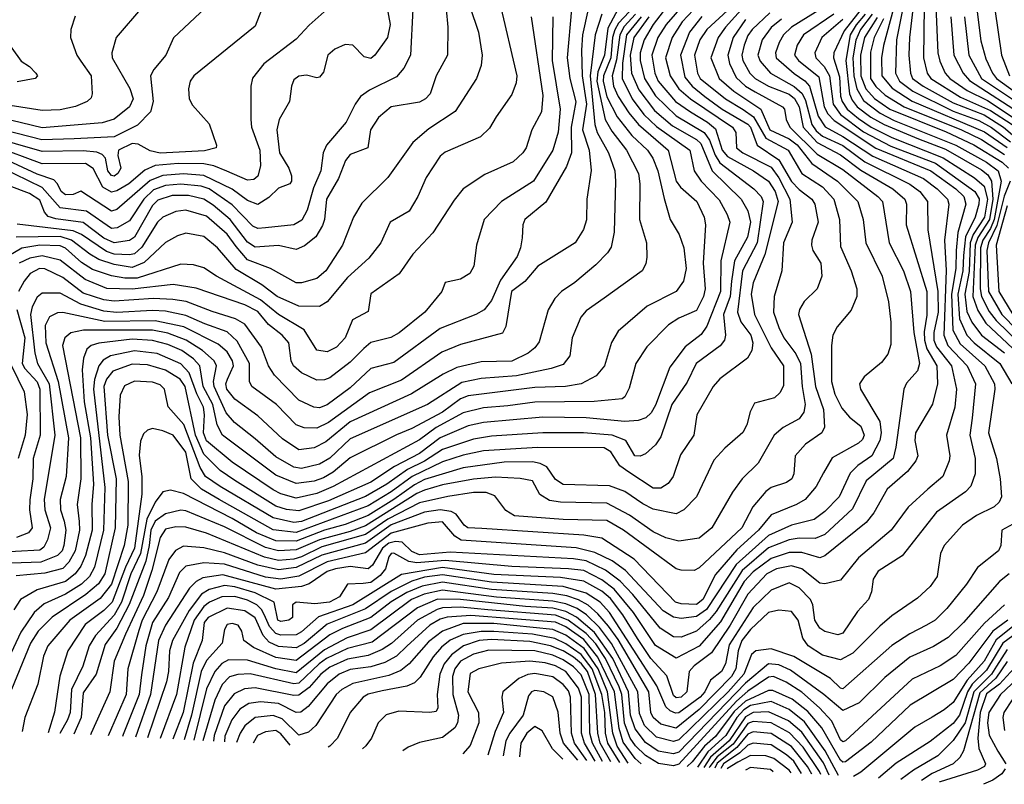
# Model space of a CAD drawing. Extents: x 501367 to 657802, y 482273 to 547541.
# Tile 361 of 656: x 609857 to 613694, y 482425 to 485404. Entities that reach past the tile are written whole.
import ezdxf

# ---------------------------------------------------------------- set-up
doc = ezdxf.new("R2010")
doc.units = 0

msp = doc.modelspace()

# ---------------------------------------------------------------- linework, layer by layer
at = {"layer": '0CON20XD'}
for points in [[(613700.7, 486265), (613682.2, 486185), (613648.2, 486108.2), (613555.6, 485985), (613522.2, 485905), (613519.2, 485815), (613552.7, 485655), (613591.7, 485535), (613656.9, 485445), (613683.2, 485265), (613713.5, 485185)], [(612728.6, 485545), (612534.6, 485365.4), (612507.4, 485325), (612486.5, 485265), (612497.9, 485195), (612508.5, 485175), (612607.6, 485095), (612675.7, 485054.3), (612716.9, 485025), (612765, 484942.6), (612852, 484895), (612904.8, 484805), (612985, 484752.4), (613029.6, 484705), (613051, 484625), (613055, 484520), (613097.2, 484425), (613118.8, 484355), (613118.7, 484325), (613097.1, 484272.9), (613042.2, 484207.8), (613025.8, 484175), (613020, 484135), (613020, 483995), (613033, 483945), (613060.2, 483890.2), (613090, 483855), (613135, 483820), (613147.6, 483785), (613140.9, 483769.1), (613125, 483754.8), (613022.4, 483697.6), (612989.1, 483639.1), (612960.3, 483585), (612917.2, 483535), (612884.5, 483515), (612785, 483474.8), (612736.4, 483415), (612651.6, 483338.4), (612567.8, 483242.2), (612518.7, 483145), (612495, 483126.4), (612435, 483128), (612412.8, 483135), (612252, 483302), (612125, 483384), (612055, 483396.2), (611657.9, 483422.1), (611603.1, 483425), (611589.1, 483435), (611558.2, 483478.2), (611538.4, 483488.4), (611495, 483494.7), (611435, 483484.9), (611305, 483435.5), (611205, 483365.1), (611035, 483318.5), (610935, 483269.9), (610865, 483261), (610785, 483279.5), (610655, 483327.2), (610575, 483346.1), (610495, 483352.7), (610464, 483336), (610438.7, 483301.3), (610391, 483175), (610334.4, 483065), (610321.6, 483025), (610278.9, 482875), (610271.8, 482775), (610201.6, 482614.1)], [(610807.9, 485465), (610775, 485379.2), (610535.8, 485185), (610521.9, 485165), (610514.4, 485135), (610517.1, 485095), (610530.7, 485070.7), (610595, 484997.5), (610624.3, 484915), (610622.5, 484905), (610576.9, 484893.1), (610405, 484884.4), (610365, 484893), (610319.2, 484919.2), (610295, 484920.9), (610242.3, 484895), (610238.9, 484875), (610251.2, 484825), (610239.5, 484805), (610225, 484794.3), (610215, 484796.7), (610201, 484815), (610192.1, 484865), (610178.6, 484878.6), (610157.2, 484887.2), (610105, 484892.8), (609945, 484890.9), (609735, 484950.7)], [(610335, 485454.4), (610233.1, 485335), (610215.5, 485275), (610217.3, 485255), (610286.1, 485136.1), (610298.9, 485095), (610285.3, 485065), (610225, 485016.3), (610178, 485002), (609945, 484982.2), (609745, 485030.5)], [(611287.8, 485455), (611301.2, 485385), (611290.6, 485335), (611240.5, 485265), (611225, 485252.1), (611198.8, 485258.8), (611155, 485304.3), (611125, 485306.9), (611085, 485288.5), (611057.8, 485265), (611040.8, 485199.2), (611025, 485180), (611015, 485176.7), (610975, 485187.8), (610945, 485184.4), (610925, 485170), (610915.7, 485145), (610908.1, 485085), (610868.8, 485015), (610859.1, 484975), (610869.2, 484885), (610905.6, 484825), (610915.7, 484795), (610916.2, 484775), (610910, 484765), (610865, 484747.8), (610828.5, 484711.5), (610785, 484684.2), (610745, 484699), (610685, 484743.7), (610575, 484796.5), (610495, 484803.5), (610415, 484797.4), (610365, 484778), (610235, 484664.3), (610215, 484658), (610095, 484735.7), (610065, 484722.7), (610035, 484721.6), (610018.3, 484735), (610004.3, 484765), (609990.1, 484780.1), (609925, 484802.2), (609793.6, 484863.5)], [(612199.8, 485465), (612149.4, 485370.6), (612135.5, 485265), (612109.4, 485200.6), (612105.7, 485165), (612138.9, 485015), (612165, 484970.2), (612222.1, 484895), (612268, 484805), (612273.4, 484765), (612272.4, 484625), (612298.9, 484535), (612301.3, 484478.7), (612297.4, 484452.6), (612282.5, 484425), (612135, 484319.2), (612065, 484269.6), (612043.1, 484245), (612010.4, 484165), (612001.2, 484095), (611975, 484061.3), (611927.5, 484045), (611793.2, 484016.8), (611655, 484006.7), (611579.5, 483990.5), (611446.1, 483905), (611145, 483770.9), (611065, 483696.2), (611025, 483672.3), (610955, 483656.1), (610925, 483661), (610855, 483700.8), (610775, 483771.5), (610694.4, 483834.4), (610661.9, 483871.9), (610614.4, 483975), (610612.6, 483995), (610623.8, 484055), (610614.4, 484075), (610568.8, 484115), (610506, 484156), (610435, 484183), (610375, 484194.4), (610105.4, 484194.6), (610055.8, 484184.2), (610032.9, 484165), (610024.4, 484135), (610094.7, 483775), (610095.4, 483615), (610080.7, 483515), (610089, 483449), (610090.3, 483415), (610073, 483335), (610048.8, 483291.2), (610025, 483265.5), (609955, 483247.4), (609842.8, 483237.2)], [(611728.5, 485468.5), (611794.7, 485185), (611792.2, 485157.8), (611775, 485112), (611714, 485026), (611688.3, 484981.7), (611652.2, 484947.8), (611515, 484887.3), (611495, 484872.2), (611440.9, 484789.1), (611409.1, 484715), (611375, 484657.5), (611300.6, 484615), (611263.8, 484535), (611217.1, 484475), (611135, 484400), (611055, 484304.6), (611025, 484286.5), (610945, 484288.4), (610860.3, 484325), (610800.8, 484370.8), (610701, 484431), (610627.6, 484515), (610575, 484559.2), (610505, 484572.5), (610472.2, 484562.2), (610425, 484535.9), (610341.5, 484458.5), (610295, 484438.2), (610225, 484450.2), (610165, 484470.1), (610129.8, 484489.8), (610059.3, 484545), (610015, 484559.6), (609843.7, 484556.3)], [(611610.8, 485455), (611644.7, 485355), (611659.7, 485265), (611654.7, 485225), (611636.8, 485175), (611553.4, 485046.6), (611451.6, 484978.4), (611388.8, 484925), (611291.2, 484788.8), (611190.8, 484689.1), (611157.8, 484635), (611114.8, 484525.2), (611050.3, 484425), (611014.4, 484395.6), (610955, 484378.8), (610935, 484378.8), (610834.2, 484434.2), (610745, 484467.8), (610700.4, 484520.4), (610665, 484568.8), (610585, 484638.2), (610505, 484661.2), (610465, 484657.1), (610415, 484634.8), (610394.4, 484615), (610332.9, 484517.1), (610305, 484491.8), (610285, 484487.4), (610225, 484490.9), (610195, 484500.4), (610097.5, 484567.5), (610065, 484581.8), (609846.8, 484606.8)], [(612376.9, 485453.1), (612325, 485384.8), (612290.1, 485325), (612274.9, 485275), (612274.6, 485244.6), (612291.6, 485175), (612335, 485107.2), (612415, 485029.6), (612523.8, 484963.8), (612544.5, 484934.5), (612566.5, 484876.5), (612585.6, 484845.6), (612718.1, 484745), (612746, 484715), (612753.7, 484695), (612730.6, 484535), (612673, 484425), (612654.6, 484265), (612667.1, 484227.1), (612705.8, 484175), (612713.5, 484145), (612710, 484115), (612692.9, 484085), (612585.4, 484005), (612558.9, 483975), (612495.5, 483865), (612483.8, 483785), (612431.7, 483708.3), (612403.6, 483625), (612383.4, 483596.6), (612355, 483578.6), (612325, 483578.7), (612230.7, 483640.7), (612195.9, 483665.9), (612160.8, 483720.8), (612135, 483736.2), (611875, 483737.3), (611664.5, 483724.5), (611585, 483708.1), (611505, 483681), (611386.1, 483625), (611305, 483564.7), (611215, 483510.2), (610935, 483406), (610845, 483416.4), (610635, 483534.6), (610565, 483575.2), (610524.7, 483614.7), (610505, 483718.7), (610455, 483784.8), (610415, 483802.9), (610375, 483811.6), (610354.7, 483805.3), (610339.1, 483790.9), (610328.1, 483761.9), (610322.9, 483707.1), (610333.4, 483623.4), (610333.2, 483555), (610305, 483344.7), (610269.1, 483270.9), (610217.9, 483135), (610185, 483102), (610112.4, 483047.6), (610045.2, 482945), (610013.3, 482846.7), (609993.3, 482706.7), (609968.5, 482625.9)], [(612445.7, 485465), (612376, 485385), (612344.1, 485335), (612320.1, 485265), (612332.2, 485195), (612345.4, 485165), (612412.4, 485085), (612470.9, 485045), (612537.6, 485005), (612568.8, 484978.8), (612595, 484895.2), (612615, 484871), (612717.1, 484815), (612775, 484774.4), (612800.4, 484735), (612812.8, 484695), (612760.9, 484489.1), (612715, 484378.6), (612707.4, 484335), (612720.6, 484255), (612785.1, 484125.1), (612833.8, 484055), (612833, 483977), (612819.7, 483950.3), (612798.7, 483931.3), (612720.4, 483909.6), (612703.9, 483876.1), (612690.9, 483825), (612674.7, 483795.3), (612605, 483734.5), (612562.5, 483687.5), (612494.2, 483545.8), (612445, 483494.5), (612415, 483478.5), (612325, 483497.4), (612285, 483517.3), (612215, 483566.2), (612155, 483588.5), (611975, 483593.4), (611945, 483612.8), (611911.4, 483661.4), (611885.5, 483675.5), (611855, 483681.1), (611745, 483680), (611585, 483658.1), (611435, 483612.7), (611395, 483592.5), (611315.6, 483534.4), (611215, 483472.9), (611125, 483436.9), (611045, 483415.1), (610935, 483372.3), (610855, 483374.3), (610780.2, 483405), (610685, 483460.8), (610495, 483558.1), (610445, 483570.6), (610415, 483564.6), (610385, 483524.1), (610352.4, 483457.6), (610328.4, 483325), (610290, 483245), (610253.9, 483135), (610225, 483084.5), (610152.4, 483005), (610127.7, 482965), (610103, 482885), (610059.6, 482795), (610054.2, 482705), (610044, 482676), (610013.1, 482623.7)], [(612679.5, 485455), (612607.3, 485375), (612578.4, 485335), (612550.5, 485255), (612583, 485175), (612640, 485125), (612744.8, 485055), (612779.5, 484975), (612855, 484939.2), (612886.8, 484916.8), (612943.6, 484843.6), (613044.3, 484774.3), (613122.5, 484695), (613143.4, 484625), (613153.8, 484535), (613218.3, 484405), (613241.9, 484305), (613252.2, 484225), (613251.2, 484138.8), (613239.7, 484100.3), (613215, 484068.1), (613147.1, 484012.9), (613129.6, 483985), (613133.8, 483965), (613208.3, 483838.3), (613214.2, 483795), (613209.2, 483765), (613177.1, 483705), (613123.2, 483666.8), (613093.2, 483636.8), (613050.5, 483545), (612995, 483487.4), (612953.2, 483456.8), (612865, 483434.5), (612775, 483394.9), (612648.4, 483281.6), (612533.3, 483106.7), (612495, 483079.4), (612435, 483071.3), (612405, 483076.5), (612365, 483101.2), (612218.1, 483258.1), (612166.3, 483296.4), (612098.5, 483328.5), (612025, 483346.6), (611576.8, 483376.8), (611552.3, 483392.3), (611505, 483447.2), (611447.2, 483442.8), (611305, 483403.7), (611205, 483326.9), (611055, 483292.4), (610945, 483236.1), (610875, 483223.9), (610815, 483232.8), (610655, 483283), (610575, 483287.5), (610505, 483275.6), (610479.9, 483250.1), (610436.8, 483153.2), (610374.7, 483055), (610349.1, 482965), (610331.2, 482851.2), (610323.2, 482775), (610260.2, 482619.8), (610257.9, 482611.2)], [(612994.2, 485455.8), (612864.4, 485375), (612834, 485345), (612815.9, 485315), (612802.3, 485275), (612804.8, 485255), (612874.6, 485194.6), (612916.2, 485166.2), (612934.4, 485144.4), (612968.2, 485028.2), (612996.2, 484986.2), (613065, 484949.1), (613181.9, 484871.9), (613378.5, 484785), (613431.9, 484745), (613472.4, 484705), (613477.4, 484685), (613460.5, 484545), (613467.3, 484427.3), (613458, 484175), (613474.1, 484135), (613548.6, 484055), (613581, 483985), (613567.9, 483852.1), (613559.3, 483785), (613579.8, 483695), (613580.3, 483635), (613563.6, 483586.4), (613543.1, 483565), (613429.2, 483485), (613295.3, 483314.7), (613202.1, 483255), (613183.2, 483225), (613176.2, 483175), (613164.6, 483145), (613122.1, 483097.9), (613065, 483013.8), (613045, 483008.2), (612995, 483021.2), (612975, 483033.4), (612956, 483065), (612947.8, 483125), (612938.9, 483145), (612895, 483191.2), (612855, 483209.8), (612785, 483181.4), (612715, 483114.4), (612621.1, 482968.9), (612607, 482895), (612592, 482865), (612548.6, 482831.4), (612526.2, 482785), (612508.8, 482765), (612425, 482703.8), (612411.9, 482701.9), (612391.1, 482711.1), (612375, 482726.9), (612339.5, 482809.5), (612155.4, 483095), (612118.9, 483135), (612065, 483170.3), (611975, 483195.4), (611695, 483212.2), (611505, 483241.5), (611435, 483231.6), (611385, 483216.9), (611305, 483176.9), (611205, 483108.7), (611055, 483049.3), (610965, 482973.9), (610935, 482956.8), (610865, 482962.4), (610829.5, 482979.5), (610805.6, 483005.6), (610775, 483074.2), (610735, 483100.5), (610665, 483111.7), (610591.3, 483075), (610575.7, 483055), (610567.7, 482985), (610533.3, 482896.7), (610493.8, 482705), (610453.6, 482601.3)], [(612504.6, 485465.4), (612438.6, 485395), (612398.9, 485335), (612374, 485255), (612391.4, 485185), (612425.1, 485135.1), (612471.1, 485095), (612635.2, 484985), (612647, 484965), (612649.8, 484905), (612674.9, 484884.9), (612785, 484829.2), (612815, 484787.8), (612858.2, 484705), (612867.1, 484615), (612832.8, 484535), (612826.4, 484425), (612796.4, 484325), (612794.8, 484265), (612815.2, 484205)], [(613299.4, 485455), (613273.6, 485325), (613269.3, 485195), (613285.5, 485165), (613337.4, 485125), (613495, 485047.8), (613595, 485010.5), (613643.8, 484983.8), (613717.9, 484927.9)], [(613381.9, 485455), (613378.6, 485255), (613393.4, 485195), (613407.8, 485175), (613522.5, 485102.5), (613639.9, 485049.9), (613724.2, 484995)], [(613427.3, 485455), (613434.2, 485275), (613441.9, 485241.9), (613463.3, 485195), (613482.1, 485175), (613548.6, 485128.6), (613628.6, 485088.6), (613775, 484991.8)], [(610073, 485417), (610056.5, 485365), (610055.5, 485335), (610080, 485265), (610095, 485242.1), (610135.3, 485185), (610140, 485115), (610135, 485100), (610120, 485085), (610074.8, 485065.2), (610015, 485052.6), (609945, 485049.5), (609735, 485082.9)], [(610580.6, 485449.4), (610456.9, 485333.1), (610426.6, 485265), (610379.6, 485210.4), (610367, 485185), (610377.1, 485085), (610366.2, 485045), (610316.4, 484993.6), (610225, 484947.8), (610069.8, 484940.2), (609943.9, 484936.1), (609745, 484986.7)], [(612071.6, 485445), (612050.4, 485345), (612046.7, 485285), (612048.8, 485185), (612066.2, 485075), (612049.6, 484975), (612076.6, 484895), (612084.2, 484815.8), (612066.5, 484705), (612065.3, 484624.7), (612053.5, 484586.5), (612022.2, 484535), (611876.3, 484443.7), (611825.5, 484384.5), (611773.7, 484345), (611751.3, 484208.7), (611737.8, 484182.2), (611575, 484138), (611501.7, 484108.3), (611345, 483999.2), (611220.2, 483950.2), (611060.3, 483835), (611015, 483813.3), (610965, 483814.3), (610935, 483825.2), (610858.2, 483905), (610762, 483975), (610753.1, 483995), (610753.2, 484065), (610705, 484151), (610665, 484187.7), (610579, 484219), (610505, 484251), (610425, 484268.4), (610375, 484271.2), (610235, 484262.9), (610185, 484268.4), (610095, 484295.1), (610015, 484338), (609945, 484338.4), (609925, 484322.4), (609905.2, 484285), (609899.3, 484255), (609916.5, 484105), (609926.9, 484065), (609972.1, 483985), (609993.4, 483785), (609953, 483535), (609954.8, 483495), (609977.6, 483425), (609965, 483378.2), (609950.9, 483349.1), (609935, 483337.7), (609745, 483327.5)], [(611055, 485444.5), (610985, 485382.7), (610935, 485327.9), (610807.8, 485232.2), (610764.2, 485175.8), (610757.7, 485145), (610757.8, 485015), (610760.7, 484985), (610793, 484895), (610794.8, 484835), (610785, 484794.6), (610769, 484781), (610745, 484779), (610663.7, 484813.7), (610614, 484834), (610575, 484842), (610475, 484843.4), (610384.7, 484835.3), (610345, 484818), (610282.9, 484765), (610235, 484736.6), (610215, 484731.7), (610181.7, 484751.7), (610143.8, 484823.8), (610113.2, 484843.2), (609945, 484842.9), (609755, 484911.9)], [(611388.6, 485445), (611380.3, 485265), (611354.4, 485215.6), (611325, 485181.6), (611220.6, 485129.4), (611185.5, 485104.5), (611163.7, 485075), (611129.3, 485005), (611052.8, 484915), (611040, 484885), (611030.4, 484815), (611001.8, 484748.2), (610977.7, 484662.3), (610956.9, 484623.1), (610925, 484604.4), (610815, 484593.4), (610785, 484590.4), (610765, 484600), (610685, 484682.9), (610595, 484744.7), (610564.4, 484755), (610485, 484763.5), (610425, 484758.3), (610378.7, 484741.3), (610340.5, 484705), (610285, 484620.2), (610237.5, 484592.5), (610215, 484590.4), (610118, 484658), (610015, 484670.5), (609945, 484750.2), (609785, 484828.4)], [(612257.1, 485425), (612212.3, 485377.7), (612195, 485345), (612182.3, 485247.7), (612165.5, 485185), (612170.4, 485145), (612189.2, 485105), (612230.4, 485040.4), (612268, 484995), (612384.4, 484895), (612414.7, 484774.7), (612431.9, 484751.9), (612495.2, 484695.2), (612524.7, 484635), (612529, 484605), (612520.5, 484455), (612528.3, 484355), (612521.7, 484325), (612495, 484271.2), (612425, 484241.3), (612385, 484215.4), (612300.3, 484129.7), (612258.4, 484065), (612232.1, 483967.9), (612215.5, 483934.5), (612205, 483927.5), (612096, 483916), (611865, 483914), (611759.5, 483899.5), (611665, 483892), (611585, 483872), (611480.4, 483815), (611415, 483767.4), (611079.2, 483585), (611015, 483558.7), (610935, 483540), (610875, 483556.7), (610845, 483571.8), (610685, 483680.3), (610585, 483763.3), (610572.8, 483795), (610577.8, 483865), (610573.1, 483895), (610546.8, 483946.8), (610518, 484028), (610485, 484063.4), (610393.2, 484103.2), (610305, 484113.9), (610210.4, 484095), (610182.6, 484077.4), (610165, 484055.3), (610148, 484002), (610145.1, 483965), (610188.8, 483581.2), (610183.2, 483415), (610148.6, 483271.4), (610128.8, 483235), (610097.7, 483205), (610035, 483166.3), (609952.2, 483127.8), (609913.5, 483095), (609862.1, 483017.9), (609795, 482877.1)], [(611849.5, 485415), (611895, 485108.8), (611890.9, 485045), (611852.7, 484975), (611830.3, 484905), (611818.2, 484885), (611780.1, 484849.9), (611669.2, 484800.9), (611585, 484744.5), (611549.6, 484700.4), (611466.9, 484573.1), (611389.2, 484490.8), (611335.7, 484414.3), (611225, 484335.6), (611215, 484266.7), (611154.3, 484235), (611125.3, 484165), (611091.3, 484128.7), (611055, 484109.8), (611015, 484116.4), (610965.4, 484195.4), (610865, 484255.2), (610795, 484313.2), (610624.6, 484404.6), (610575, 484437.5), (610535, 484449.2), (610485, 484451.7), (610315, 484397.6), (610266.9, 484396.9), (610215, 484405.6), (610141, 484431), (610098.6, 484458.6), (610035, 484513.3), (610015, 484522.6), (609935, 484525.1), (609865, 484513.2), (609815, 484483.7)], [(611518.5, 485445), (611525.8, 485375), (611523.8, 485265), (611480, 485185), (611457.1, 485115), (611438.6, 485095), (611415, 485083.1), (611305, 485064.6), (611255, 485022.2), (611223.9, 484975), (611214, 484905), (611145, 484878.5), (611126.7, 484855), (611098.9, 484785), (611052.5, 484705), (611044.7, 484625), (611037.4, 484602.6), (611011.6, 484558.4), (610967.4, 484522.6), (610935, 484508.9), (610865, 484524.8), (610775, 484517.6), (610745, 484537.8), (610676.7, 484625), (610611.6, 484681.6), (610575, 484705.1), (610515, 484719.2), (610450.7, 484719.3), (610395, 484700.6), (610375, 484680.2), (610305, 484556.8), (610285, 484543.9), (610225, 484534.9), (610185, 484553.3), (610105, 484613.6), (609997.9, 484627.9), (609967.8, 484637.8), (609954.1, 484654.1), (609935, 484700.8), (609895, 484726.3), (609816.4, 484756.4)], [(612278.8, 485415), (612221.3, 485345), (612206.3, 485235), (612204.6, 485174.6), (612243.6, 485095), (612289.3, 485035), (612337.9, 484987.9), (612468.6, 484895), (612484.7, 484815), (612513.1, 484775), (612582.1, 484702.1), (612613.9, 484645), (612623.8, 484615), (612589.1, 484465), (612587.9, 484345), (612535, 484210), (612512.2, 484177.8), (612450.6, 484129.4), (612389.8, 484050.2), (612335, 483902.5), (612318.2, 483871.8), (612297.5, 483852.5), (612267, 483843), (612215, 483838.1), (612065, 483853.3), (611895.8, 483855.8), (611665, 483834.6), (611605, 483821.4), (611495, 483775.4), (611415, 483713.4), (611317, 483663), (611225, 483602.3), (611060.3, 483529.7), (610945, 483490.7), (610896.4, 483496.4), (610855, 483508.8), (610695, 483608.7), (610637.8, 483647.8), (610575, 483711.7), (610542.7, 483785), (610501.6, 483975), (610482.9, 484002.9), (610425, 484038.6), (610355, 484059.3), (610295, 484062.2), (610220.3, 484035), (610195.9, 484004.1), (610184.7, 483975), (610199.7, 483785), (610233.3, 483615), (610229.5, 483425), (610189.1, 483245), (610164.3, 483205.7), (610115, 483164.4), (609983.3, 483076.7), (609928.5, 483021.5), (609899, 482975), (609824.8, 482795)], [(612126, 485425), (612099.2, 485345), (612079.7, 485185), (612098.3, 484995), (612107.8, 484965), (612151.9, 484885), (612175.6, 484815), (612179.3, 484775), (612173.7, 484576.3), (612162.3, 484517.7), (612148.2, 484495), (612101.5, 484448.5), (612019.8, 484380.2), (611968.5, 484345), (611942.7, 484317.3), (611917, 484273), (611880.9, 484149.1), (611864.8, 484125.2), (611838.2, 484105), (611775, 484074), (611655, 484070.7), (611560.7, 484049.3), (611506.8, 484023.2), (611384.2, 483945.8), (611145, 483837), (611050.4, 483759.6), (611005, 483736.4), (610945, 483728.4), (610881.5, 483771.5), (610785, 483860.2), (610695, 483926.2), (610664.6, 483965), (610660.4, 483985), (610666.6, 484003.4), (610690.2, 484055), (610686.4, 484075), (610665, 484110.2), (610630, 484140), (610497.1, 484207.1), (610385, 484230.6), (610188.6, 484228.6), (610025, 484263.6), (610005, 484262), (609973.9, 484246.1), (609957, 484213), (609958.6, 484145), (610007.5, 483995), (610047.1, 483775), (610037.7, 483625), (610014.5, 483535), (610016.7, 483495), (610031, 483451), (610037.2, 483415), (610029.1, 483355), (610022.3, 483335), (610003.8, 483316.2), (609939.6, 483290.4), (609825, 483286.4)], [(612232, 485435), (612190, 485390), (612176, 485364), (612167.6, 485335), (612159.9, 485255), (612131.9, 485185), (612130.7, 485165), (612145, 485102.7), (612185.4, 485025.4), (612242.5, 484952.5), (612303.1, 484895), (612324.8, 484865), (612343.5, 484815), (612367.8, 484707.8), (612392.2, 484625), (612426.7, 484566.7), (612445.5, 484515.5), (612453.5, 484435), (612444, 484385), (612415, 484345.3), (612302.2, 484287.8), (612189.4, 484190.6), (612163.3, 484146.7), (612135.9, 484055), (612103.6, 484016.4), (612045, 483984.8), (611984.5, 483975.5), (611865, 483971.6), (611605, 483938.2), (611575, 483926.4), (611505, 483874.4), (611385, 483810.8), (611325, 483786.8), (611145, 483697.4), (611078.2, 483641.8), (611040.5, 483619.5), (611005, 483606.7), (610935, 483596.9), (610855, 483630.2), (610647.8, 483785), (610626.1, 483825), (610609.4, 483905), (610571.5, 483975), (610558.4, 484055), (610535, 484082.7), (610489.5, 484115), (610435, 484138.8), (610374.7, 484154.7), (610295, 484158.9), (610165.9, 484144.1), (610135.5, 484135), (610119.3, 484120.7), (610105.2, 484084.8), (610100.4, 484040.4), (610108.9, 483915), (610132.7, 483775), (610144.2, 483595), (610137.9, 483515), (610139.8, 483415), (610113.3, 483316.7), (610096, 483275), (610073.5, 483245), (610035, 483214.9), (609925, 483183.4), (609860.3, 483145), (609834.6, 483105.4)], [(612006.8, 485445), (611990.4, 485255), (612000.2, 485175), (612024.3, 485084.3), (612006.6, 484985), (612007.5, 484885), (611988.1, 484831.9), (611907.5, 484692.5), (611825.3, 484625), (611818.1, 484605), (611815.3, 484554.7), (611808.8, 484515), (611795, 484480.9), (611730.9, 484389.1), (611695, 484310), (611666.6, 484273.4), (611635, 484255.3), (611495, 484200.8), (611315, 484068.9), (611225, 484044.8), (611145, 483970), (611055, 483904), (611025, 483891.5), (611003.9, 483893.9), (610945, 483921.4), (610849.6, 484019.6), (610826.3, 484055), (610798.7, 484128.7), (610735, 484217.5), (610698.6, 484238.6), (610607.6, 484267.6), (610505.7, 484305.7), (610453.9, 484313.9), (610378, 484318), (610225, 484307.1), (610185, 484312.7), (610105, 484338.8), (610025, 484399.5), (609955, 484432.7), (609934.5, 484435), (609898.4, 484415), (609873.9, 484385), (609853.1, 484345)], [(611934.8, 485415), (611932.2, 485245), (611963.2, 485055), (611954.9, 484965.1), (611935, 484895.5), (611858.9, 484775), (611735, 484695.5), (611667.3, 484625), (611636.5, 484525), (611626.2, 484443.8), (611610.8, 484415), (611575, 484392.9), (611515, 484380), (611501.9, 484345), (611436, 484265), (611335.5, 484184.5), (611303.9, 484166.1), (611225, 484145.8), (611197.6, 484122.4), (611145, 484070.2), (611065, 484008.1), (611045, 484000.6), (611015, 484000), (610955, 484028.2), (610923.6, 484055), (610914.7, 484075), (610905.3, 484145), (610879.7, 484175), (610826.8, 484216.8), (610785, 484267.1), (610735, 484292.6), (610545, 484358), (610455, 484372.6), (610295, 484354.1), (610197.3, 484357.3), (610111.7, 484391.7), (610015, 484467.3), (609945, 484483.8), (609896.9, 484475), (609855.2, 484455)], [(612308.5, 485415), (612250.8, 485335), (612236.4, 485265), (612241.6, 485195), (612270.2, 485130.2), (612330.7, 485050.7), (612400.8, 484990.8), (612495, 484936.6), (612511.2, 484921.2), (612555.1, 484815), (612667.8, 484705), (612695, 484659.6), (612705.3, 484615), (612692.8, 484557.2), (612642.1, 484465), (612630.9, 484385), (612625.8, 484325), (612599.7, 484255), (612607.9, 484175), (612603.3, 484155), (612586.6, 484133.4), (612493.4, 484065), (612458, 483992), (612398.7, 483905), (612355, 483778.5), (612335, 483747.8), (612295, 483712.2), (612275, 483703.2), (612254.4, 483705), (612219.4, 483765), (612165.6, 483785.6), (612054.3, 483794.3), (611896, 483794), (611695, 483781.7), (611625, 483770.3), (611505, 483730.1), (611435, 483684), (611368.6, 483651.4), (611288.3, 483595), (611205, 483546.9), (610955, 483449.7), (610925, 483445.1), (610845, 483463.4), (610638.9, 483585), (610581.2, 483625), (610559.8, 483659.8), (610496.4, 483826.4), (610435.3, 483895.3), (610421.5, 483965), (610405, 483981.4), (610375, 483991.2), (610305, 483995.2), (610265, 483978.2), (610249.2, 483940.8), (610243.5, 483856.5), (610247.7, 483785), (610279.8, 483605), (610278, 483435), (610263.8, 483355), (610215, 483205.6), (610171, 483149), (610052.6, 483065), (609966.6, 482965), (609950.4, 482925), (609928.1, 482815), (609876.5, 482685), (609866.7, 482631.1)], [(612515, 485416.1), (612466.5, 485355), (612431.4, 485265), (612449.4, 485179.4), (612477, 485145), (612526.8, 485105), (612595, 485055.8), (612695, 484997.4), (612705, 484984.8), (612730.4, 484915), (612815, 484858.2), (612865, 484773.4), (612895, 484742), (612943.5, 484705), (612955, 484685.7), (612967.8, 484615), (612943.3, 484545), (612942.5, 484525), (612947.9, 484505), (612978.4, 484455), (612983.2, 484405), (612965, 484356), (612914.1, 484305.9), (612895.4, 484275), (612891.6, 484255), (612940.6, 484100.6), (612957.8, 483975), (612988.9, 483885), (612993.3, 483816.7), (612982.2, 483795), (612919.7, 483750.3), (612878.7, 483705), (612873.2, 483635), (612866.2, 483615), (612845, 483601.3), (612785, 483580.9), (612765, 483565.9), (612714.2, 483505.8), (612671.1, 483425), (612505, 483269.2), (612485, 483258.8), (612435, 483258.9), (612415, 483264.7), (612209.4, 483415), (612145, 483452.6), (611975, 483457.4), (611785, 483471.6), (611751.3, 483491.3), (611708.8, 483548.8), (611675, 483561.4), (611625, 483561.4), (611525, 483546.9), (611415, 483521.6), (611292.2, 483457.8), (611205, 483398.5), (611035, 483350.7), (610955, 483311), (610925, 483302.3), (610865, 483297.5), (610810.4, 483310.4), (610585, 483403.1), (610505, 483427.2), (610465, 483428.5), (610425, 483419.6), (610405, 483386.5), (610372.3, 483257.7), (610339.3, 483160.7), (610270, 483010), (610224.9, 482905.1), (610208.1, 482785), (610135.9, 482625), (610133.4, 482617.5)], [(612779.6, 485430.4), (612711, 485365), (612695, 485342.5), (612680.5, 485305), (612671.2, 485265), (612675.4, 485245), (612702.6, 485195), (612723, 485175), (612775, 485145.1), (612855, 485113.2), (612876.3, 485096.3), (612893.9, 485065), (612910.5, 484985), (612965, 484925.3), (613055, 484876.9), (613135, 484818.3), (613260, 484745), (613306.1, 484705), (613313, 484685), (613311.5, 484605), (613392.3, 484345), (613392.3, 484252.3), (613381.5, 484188.5), (613383.3, 484155), (613392.1, 484122.1), (613430.3, 484055), (613433, 483985), (613413.8, 483906.2), (613347.1, 483795), (613344.8, 483764.8), (613357.3, 483705), (613348.7, 483685), (613315.9, 483644.1), (613237.2, 483575), (613185, 483482.9), (613155, 483445.3), (612995, 483314.7), (612975, 483307.7), (612905, 483328.5), (612855, 483327.9), (612785, 483305.6), (612715, 483253.6), (612680.6, 483215), (612587.8, 483057.8), (612505, 482963.5), (612415, 482917.2), (612335, 482965.6), (612248.4, 483095), (612174.1, 483185), (612125, 483222.4), (612055, 483257.8), (611995.3, 483265.3), (611775, 483273.9), (611515, 483297.2), (611405, 483287.5), (611373.2, 483293.2), (611315, 483326), (611305, 483324.7), (611295, 483311.3), (611281.9, 483265), (611261.6, 483238.4), (611225, 483211.1), (611195, 483207.3), (611135, 483205.6), (611103.2, 483155), (611064.4, 483135), (611007.8, 483127.8), (610935, 483134.3), (610920, 483125), (610920, 483075), (610906.2, 483065), (610875, 483059.8), (610863.1, 483065), (610848.6, 483135), (610775, 483171.2), (610695, 483195.1), (610655, 483200), (610595, 483184.6), (610565, 483166.6), (610517.3, 483102.7), (610452, 482985), (610441.4, 482945), (610437.4, 482865), (610429.2, 482825), (610355.3, 482606.3)], [(613028.9, 485425), (612911.6, 485345), (612887.2, 485305), (612876.4, 485265), (612891.5, 485245), (612971.3, 485181.3), (612991.2, 485065), (613006.6, 485036.6), (613030.5, 485010.5), (613192.8, 484902.8), (613407.9, 484815), (613505, 484744.9), (613536.1, 484715), (613543.9, 484685), (613513.1, 484575), (613505.7, 484505)], [(613135.6, 485445), (613069.7, 485360.3), (613029.6, 485275), (613028.6, 485255), (613051.3, 485181.3), (613055.3, 485105.3), (613061.4, 485085), (613081.9, 485055), (613125, 485019.5), (613175.5, 484985), (613255, 484944.7), (613455, 484866.2), (613578.2, 484788.2), (613615.4, 484755.4), (613628.3, 484705), (613616.5, 484635), (613572.5, 484567.5), (613560.6, 484535), (613556.5, 484423.5), (613540.1, 484335), (613547.3, 484267.3), (613566.7, 484225), (613605.2, 484175.2), (613695, 484105.6)], [(613152.2, 485425), (613116.2, 485383.8), (613092.9, 485345), (613075.8, 485245), (613090.6, 485115), (613100.6, 485090.6), (613120.8, 485065), (613174.1, 485024.1), (613225, 484995.6), (613359.9, 484940.1), (613465, 484898.9), (613605, 484818.7), (613629.3, 484799.3), (613644.1, 484775), (613649.1, 484705), (613635.5, 484625), (613590.9, 484555), (613580.8, 484525), (613571.6, 484325), (613590.5, 484270.5), (613621.4, 484221.4), (613789.4, 484065)], [(613179.1, 485425), (613133.7, 485365), (613115.3, 485324.7), (613103.8, 485255), (613107.7, 485185), (613118.7, 485135), (613145, 485088.9), (613210.2, 485040.2), (613265, 485011.4), (613505, 484915.1), (613625, 484848.7), (613670.4, 484815), (613681.6, 484775), (613653.6, 484625), (613639.7, 484590.3)], [(613198, 485412), (613148.9, 485335), (613134, 485265), (613134.5, 485185), (613154.6, 485134.6), (613187.3, 485097.3), (613247.8, 485055), (613467, 484967), (613575, 484916.9), (613685, 484848.9), (613709.7, 484825)], [(613262.6, 485447.4), (613222.9, 485302.9), (613215.6, 485255), (613216.7, 485185), (613256.5, 485136.5), (613335, 485086.2), (613616.8, 484966.8), (613705, 484905.6)], [(613337.8, 485445), (613323.7, 485335), (613321.9, 485265), (613327.8, 485195), (613336.5, 485175), (613377.5, 485145), (613495, 485080.4), (613615, 485032.6), (613690.6, 484985), (613735, 484947.8)], [(613484.9, 485415), (613497.2, 485265), (613533.3, 485195), (613557.5, 485167.5), (613775, 485026.4)], [(613538.3, 485415), (613555.7, 485265), (613604.3, 485175), (613765, 485067.7)], [(613586.7, 485445), (613601.9, 485321.9), (613621.6, 485251.6), (613648, 485195), (613663.6, 485175), (613780.2, 485090.2)], [(612685.2, 485404.8), (612637.6, 485335), (612616.3, 485265), (612623.4, 485233.4), (612648.4, 485178.4), (612685, 485144.6), (612722.9, 485122.9), (612829.1, 485065), (612837.3, 485055), (612843.3, 485015), (612857.9, 484985), (612965, 484880.5), (613065, 484820.1), (613201.2, 484715), (613218.8, 484695), (613245.2, 484535), (613301, 484425), (613328.8, 484345), (613341.4, 484185), (613363.9, 484065), (613355, 484036), (613312.7, 483987.3), (613301.8, 483965), (613271, 483739), (613261.1, 483695), (613155, 483607.8), (613101.8, 483498.2), (612995, 483398.1), (612957.3, 483382.7), (612895, 483384.1), (612855, 483377.9), (612775, 483346.5), (612671.7, 483258.3), (612571, 483099), (612545, 483067.3), (612495, 483022.3), (612435, 482998.7), (612405, 483000.2), (612353, 483033), (612245.7, 483165), (612196.4, 483216.4), (612139.8, 483259.8), (612064, 483296), (612015, 483304.3), (611535, 483330.1), (611415, 483319.7), (611385, 483332.2), (611348, 483368), (611321.7, 483371.7), (611295, 483364.9), (611271, 483345), (611231.3, 483278.7), (611215, 483265.2), (611145, 483273.5), (611087.1, 483265), (611055, 483254.3), (610985, 483206.2), (610954.7, 483195.3), (610855, 483185.1), (610649.1, 483240.9), (610570.7, 483229.3), (610544.2, 483215), (610519.1, 483189.1), (610425, 483045.3), (610397.4, 482985), (610367.2, 482775), (610308.9, 482608.6)], [(612825, 485406), (612785, 485372.9), (612750.5, 485325), (612732.8, 485265), (612742.1, 485242.1), (612782.2, 485195), (612875, 485144), (612906.4, 485116.4), (612919.2, 485089.2), (612943.4, 484995), (612960.3, 484970.3), (612985, 484950.4), (613065, 484913.5), (613150.5, 484850.5), (613325, 484763.7), (613364, 484735), (613394.4, 484695), (613396, 484585), (613435.2, 484345), (613435.5, 484265), (613418.8, 484185), (613419.6, 484155), (613429.3, 484129.3), (613488.4, 484055), (613507.9, 483965), (613501.6, 483895), (613468.9, 483785), (613481.4, 483705), (613478.8, 483685), (613453.9, 483625), (613395.5, 483574.5), (613318.7, 483505), (613253.4, 483415), (613125, 483307.8), (613055, 483220.9), (612995, 483206.5), (612975, 483209), (612905, 483264.8), (612865, 483276.8), (612806.2, 483265), (612768.3, 483245), (612695, 483166.3), (612625.1, 483045), (612552.2, 482937.8), (612485, 482886.8), (612465.6, 482865), (612456.9, 482785), (612435, 482764.6), (612415, 482762.1), (612405, 482771.7), (612378.2, 482848.2), (612316.6, 482915), (612265, 482993.8), (612207.8, 483085), (612159.3, 483149.3), (612125, 483177.8), (612055, 483216.4), (611965, 483230.4), (611705, 483242.9), (611505, 483269.6), (611345, 483242.6), (611155, 483125.1), (611022, 483078), (610955, 483018.8), (610935, 483008), (610875, 483006.8), (610855, 483012.3), (610829.9, 483039.9), (610814.3, 483075), (610800.1, 483105), (610781, 483125), (610745, 483142.8), (610695, 483156.3), (610645, 483155.7), (610596.7, 483135), (610575, 483118.4), (610537.6, 483065), (610500.3, 482959.7), (610467.7, 482775), (610404.1, 482603.8)], [(613065, 485404.2), (612982.9, 485335), (612955.5, 485274.5), (612959.8, 485255), (612991.6, 485221.6), (613012, 485185), (613026.6, 485075), (613055.1, 485035), (613145, 484966.4), (613251.1, 484911.1), (613425, 484844.5), (613579.4, 484735), (613595.4, 484705.4), (613594.9, 484685), (613579.7, 484635), (613542.3, 484557.7), (613535.3, 484485), (613532.7, 484425), (613512.6, 484335), (613518.7, 484238.7), (613547.9, 484175), (613575.8, 484145), (613676.5, 484065), (613723.6, 483985)], [(613223, 485406.9), (613186.1, 485335), (613172.3, 485277.7), (613172.7, 485175), (613193.6, 485143.6), (613229.8, 485109.8), (613304.1, 485064.1), (613526.4, 484975), (613605, 484937.3), (613695, 484878.8)], [(609796.5, 485335), (609862.6, 485242.6), (609895, 485221.2), (609920, 485195), (609926.7, 485185), (609917.5, 485175), (609847.9, 485162.1)], [(613716, 484775), (613693.1, 484716.9), (613665, 484601.6), (613631.7, 484535), (613625.1, 484505.1), (613632.8, 484345), (613684.7, 484255), (613860.2, 484075)], [(613705, 484678.5), (613662.2, 484525), (613672.7, 484345), (613726.4, 484255)], [(613639.7, 484590.3), (613609.5, 484545), (613601.5, 484515), (613599.1, 484355), (613604.4, 484325), (613635, 484266.9), (613661.5, 484231.5), (613803.8, 484095)], [(613505.7, 484505), (613505.1, 484435), (613487.4, 484335), (613493.5, 484195), (613521.4, 484141.4), (613617.8, 484055), (613655.6, 483985), (613657.4, 483965), (613631.7, 483795), (613663.7, 483695), (613678, 483615), (613682.5, 483545), (613673.6, 483525), (613653.8, 483506.2), (613585, 483472.1), (613530.4, 483435), (613459.3, 483355), (613444.7, 483325), (613432, 483235), (613405, 483195.4), (613355, 483150.9), (613255, 483082), (613208.5, 483041.5), (613104.1, 482935.9), (613055, 482909.8), (612985, 482928.1), (612930, 482965), (612908.9, 482995), (612891, 483065), (612865, 483098.6), (612815, 483103.5), (612775, 483094.1), (612705, 483028.7), (612671.4, 482985), (612656.4, 482945), (612647.9, 482875), (612630.6, 482845), (612505, 482716.7), (612415, 482644.6), (612355, 482659.2), (612325.5, 482685), (612316.4, 482705), (612308.6, 482785), (612188.8, 482988.8), (612151.5, 483041.5), (612110, 483090), (612072.6, 483122.6), (612035, 483143.4), (611989, 483159), (611935, 483168.1), (611695, 483183.7), (611505, 483212.2), (611425, 483197.4), (611365, 483172.1), (611305, 483135.6), (611225, 483074.9), (611115, 483032.9), (611065, 483007.4), (610935, 482907.6), (610855, 482919.8), (610768.2, 482958.2), (610730, 482985), (610722.4, 483022.4), (610708.6, 483045), (610685, 483051.8), (610665, 483048.5), (610655, 483028.8), (610645.8, 482975), (610585, 482907.6), (610563.8, 482865), (610527, 482695), (610498.2, 482599)], [(609846.6, 484275), (609877.6, 484165), (609866.9, 484065), (609876.6, 484045), (609925, 483992.6), (609935.6, 483965), (609936.3, 483785), (609910, 483695), (609907.7, 483615), (609896.7, 483533.3), (609895.4, 483495), (609905.7, 483425), (609891.8, 483405), (609845, 483386.3)], [(612815.2, 484205), (612834.1, 484165), (612881.6, 484101.6), (612899, 484065), (612905.7, 483975), (612918.2, 483905), (612913.2, 483875), (612895, 483849.2), (612832.7, 483815), (612797.5, 483785), (612735, 483676.9), (612672.5, 483615), (612635, 483563.6), (612553.6, 483425), (612505, 483383.9), (612425, 483372.2), (612375, 483386), (612325, 483408.8), (612233.3, 483473.3), (612145, 483520.2), (611965, 483523.8), (611921.1, 483531.1), (611884.3, 483554.3), (611855, 483606.9), (611806.9, 483616.9), (611711.6, 483621.6), (611625, 483614.6), (611505, 483592.3), (611435, 483571.1), (611405, 483557.8), (611205, 483432.8), (611145, 483409.5), (611025, 483378), (610935, 483338.5), (610865, 483335.1), (610815, 483347.9), (610655, 483428.3), (610505, 483490), (610485, 483492.7), (610425, 483479.2), (610385, 483450), (610368.4, 483415), (610361.6, 483355), (610349, 483295), (610283.9, 483126.1), (610236.1, 483033.9), (610190.6, 482969.4), (610154.5, 482855), (610105, 482781.2), (610097.2, 482685), (610067.7, 482620.9)], [(609825.3, 484055), (609874.4, 483954.4), (609885.8, 483865.8), (609877.9, 483785), (609850.6, 483695)], [(613755.3, 483454.7), (613683.5, 483415), (613680.5, 483355), (613671.5, 483335), (613589.7, 483270.3), (613546.5, 483205), (613469.2, 483110.8), (613423.8, 483065), (613390.5, 483045), (613325, 483011.4), (613255, 482965.8), (613065, 482797.7), (613055, 482800.4), (613016.9, 482836.9), (612873, 482923), (612785, 482953.7), (612725.2, 482944.8), (612708.9, 482931.1), (612679.1, 482855), (612617.5, 482785), (612425, 482598.4), (612405, 482592.1), (612338.8, 482608.8), (612292.2, 482655), (612271.8, 482701.8), (612266.1, 482785), (612163.5, 482973.5), (612116.2, 483036.2), (612065.1, 483085), (612029.7, 483109.7), (611985, 483128.2), (611935, 483138.9), (611715, 483153.7), (611505, 483181.6), (611433.8, 483166.2), (611384.1, 483145), (611225, 483026.6), (611133.5, 482996.5), (611045, 482948.8), (610935, 482859.2), (610855, 482874.9), (610745, 482908.4), (610670.3, 482909.7), (610645, 482895.5), (610617.7, 482865), (610585, 482797.3), (610535.4, 482597.1)], [(613712.1, 483245), (613675.3, 483215), (613534.7, 483055), (613475, 482997.7), (613418.3, 482961.7), (613325, 482920), (613228.2, 482841.9), (613127.8, 482742.2), (613065, 482712.6), (612990, 482775), (612860.6, 482870.6), (612815, 482890.9), (612775, 482895.1), (612685, 482818.9), (612425, 482550), (612405, 482544), (612345, 482554), (612295, 482588.8), (612255, 482641.5), (612236.6, 482695), (612229.3, 482785), (612168.6, 482915), (612097.1, 483017.1), (612026.3, 483076.3), (611985, 483098.9), (611935, 483111.9), (611828.6, 483118.6), (611575, 483145.4), (611485, 483146.7), (611406.7, 483113.3), (611230.4, 482979.6), (611135, 482953.9), (611052.4, 482915), (611023.7, 482895), (610945, 482818.8), (610925, 482816.8), (610754.9, 482855.1), (610706.5, 482853.5), (610675, 482844.4), (610645.5, 482814.5), (610617.5, 482752.5), (610570.9, 482595.3)], [(613695, 483124.8), (613616.9, 483053.1), (613505, 482927.5), (613443.7, 482886.3), (613335, 482834.8), (613075, 482594.2), (613065, 482591.1), (613055, 482598.9), (613021.2, 482671.2), (612973.6, 482723.6), (612905, 482784), (612843.6, 482823.6), (612795, 482844.9), (612775, 482843), (612695, 482788.3), (612650.7, 482749.3), (612425, 482503.4), (612405, 482497.6), (612346.4, 482506.4), (612295, 482537.4), (612256.5, 482575), (612235.6, 482605.6), (612213.8, 482663.8), (612202.9, 482775), (612193, 482805), (612139.6, 482915), (612101.9, 482971.9), (612065, 483013.4), (611994.3, 483064.3), (611945, 483083.9), (611680.8, 483105), (611575, 483114.9), (611505, 483113.1), (611483.3, 483106.7), (611407.7, 483065), (611306.2, 482973.8), (611269.6, 482950.4), (611215, 482927.4), (611135, 482913.3), (611065, 482882.1), (611030.8, 482855), (610985, 482802.6), (610945, 482772.3), (610925, 482771.4), (610775, 482801.6), (610732.8, 482797.2), (610692.7, 482777.3), (610655, 482731.6), (610615.3, 482615), (610612.9, 482593.2)], [(612278.1, 482505.2), (612255, 482526.1), (612209, 482589), (612192.5, 482642.5), (612174.5, 482785), (612110.2, 482920.2), (612055, 482989.4), (611985, 483038.6), (611945, 483056.6), (611615, 483083.4), (611523.3, 483076.7), (611495, 483069.2), (611455.2, 483045), (611365, 482963.4), (611325.1, 482924.9), (611279.9, 482899.9), (611225, 482883.5), (611145, 482873.2), (611101.4, 482855), (611055, 482816.9), (610981.2, 482728.8), (610953, 482707), (610935, 482705.2), (610865, 482739.6), (610795, 482747.1), (610750.3, 482739.7), (610715, 482717.4), (610683.1, 482676.9), (610657.1, 482612.9), (610654.6, 482591)], [(612228.1, 482508.2), (612185, 482574.3), (612168.3, 482625), (612148.1, 482785), (612111.6, 482875), (612056.4, 482955), (611985, 483006.1), (611935, 483028.1), (611705, 483051.4), (611585, 483051.2), (611505, 483022.4), (611450, 482980), (611375.3, 482894.7), (611341.9, 482868.1), (611295, 482848.6), (611155, 482818.3), (611112.9, 482795), (611090.9, 482775), (611010.6, 482655), (610982, 482628), (610945, 482616.9), (610879.9, 482679.9), (610845, 482693.7), (610775, 482685.2), (610735, 482653), (610715.8, 482625), (610701.6, 482588.7)], [(613707, 483065), (613648.7, 483021.3), (613555, 482896.7), (613495, 482834), (613326.5, 482733.5), (613175, 482589.1), (613075, 482512.8), (613065, 482511.7), (613055, 482519.8), (612982.9, 482645), (612928.8, 482708.8), (612866.9, 482756.9), (612791.2, 482791.2), (612775, 482791.1), (612685, 482749.3), (612641.6, 482708.4), (612568.9, 482611.1), (612525.5, 482574.5), (612477.7, 482512.3), (612458.3, 482494.4)], [(613745.5, 483054.5), (613662.4, 482987.6), (613615, 482905.5), (613548.4, 482831.6), (613495, 482744.2), (613459.6, 482715), (613412.5, 482687.5), (613345, 482647.4), (613135, 482472.8), (613105.8, 482455.7)], [(613785, 483046.8), (613688.1, 482975), (613625, 482869.6), (613568.5, 482815), (613550.4, 482785), (613519.2, 482695), (613495, 482661.9), (613405, 482592.2), (613271.9, 482508.1), (613203.9, 482449.8)], [(612196, 482510.1), (612148.8, 482585), (612139.9, 482625), (612136.6, 482705), (612125.7, 482775), (612087.9, 482875), (612045, 482931.5), (611985, 482972.9), (611942.9, 482992.9), (611855, 483010.1), (611705, 483020.9), (611655, 483020.6), (611585, 483009.5), (611535, 482986.4), (611500.9, 482959.1), (611468.1, 482921.9), (611417.9, 482842.1), (611395, 482821), (611365, 482808.1), (611269.5, 482789.5), (611215, 482777), (611195.6, 482764.4), (611144.7, 482705), (611095, 482604.6), (611065, 482573.7), (611059.1, 482570.5)], [(612160.4, 482512.3), (612118.5, 482585), (612109.7, 482625), (612100.9, 482775), (612069.2, 482865), (612045.8, 482895), (612015, 482920.4), (611975, 482945.2), (611925, 482965.4), (611845, 482981.9), (611695, 482990), (611647.9, 482985), (611586.9, 482965), (611539.7, 482930.3), (611511.3, 482895), (611493.8, 482855), (611484.2, 482775.8), (611486.6, 482723.4), (611480.5, 482709.5), (611455, 482704.6), (611335, 482709.7), (611285, 482696.2), (611254.5, 482665), (611227.7, 482605), (611205.4, 482575), (611192.4, 482563.7)], [(612128.5, 482514.2), (612088.8, 482585), (612078.9, 482625), (612075.8, 482775), (612045, 482852.3), (612015, 482883.3), (611975, 482910.4), (611935, 482928.1), (611865, 482945.3), (611685, 482948.5), (611625, 482932.4), (611575.2, 482905), (611552.6, 482875), (611543.9, 482845), (611544.4, 482775), (611567.5, 482695), (611563, 482665), (611552.2, 482645), (611505, 482607.3), (611415, 482588.3), (611370.3, 482569.7), (611349.5, 482555.7)], [(613705, 482950.9), (613663.8, 482885), (613643.6, 482855), (613574.9, 482785.1), (613541.4, 482665), (613495, 482595.9), (613435, 482536.3), (613340.2, 482480.2), (613290.3, 482444.7)], [(612100.1, 482515.9), (612057.8, 482585), (612046, 482625), (612045.8, 482765), (612035, 482799.8), (611985, 482865.1), (611945, 482886.9), (611905, 482898), (611845, 482905.6), (611735, 482897.7), (611645.6, 482875), (611612.9, 482857.1), (611603.9, 482785), (611645.2, 482705), (611646.5, 482665), (611612.9, 482577.1), (611583.8, 482543.8)], [(613705, 482903.1), (613660.9, 482839.1), (613598.3, 482781.7), (613534.6, 482555.4), (613520.7, 482529.3), (613495, 482505.2), (613412.8, 482467.2), (613370.8, 482439.8)], [(613746.8, 482893.2), (613674.7, 482815.3), (613625, 482777.4), (613600.3, 482705), (613590.7, 482605), (613594.6, 482565), (613621, 482505), (613616.8, 482495), (613589.5, 482480.5), (613443.4, 482435.5), (613441.8, 482435.6)], [(612067.3, 482517.8), (612019, 482585), (612007.8, 482625), (612003.2, 482765), (611995, 482789.2), (611975, 482813.5), (611935, 482843.5), (611865, 482857.1), (611837.3, 482852.7), (611802.6, 482837.4), (611739.6, 482785), (611735.4, 482765), (611742.8, 482705), (611709.5, 482630.5), (611680.8, 482538.9)], [(613785, 482874.6), (613679.4, 482775), (613633, 482705), (613628.4, 482665), (613635, 482616.9), (613667.9, 482555), (613699.7, 482505)], [(612032, 482520), (611975.6, 482585), (611962.6, 482625), (611955, 482705.8), (611935, 482766.4), (611900, 482785), (611865, 482790.6), (611851.8, 482785), (611840.2, 482769.8), (611819, 482695), (611767, 482625), (611751.9, 482595), (611741.4, 482535.8)], [(613048, 482459.2), (612995.9, 482555.9), (612915, 482669.3), (612855, 482716.5), (612785, 482747.4), (612705, 482732.4), (612679, 482715), (612651.6, 482685), (612609.3, 482615), (612538.3, 482551.7), (612498.7, 482492)], [(613724, 482755), (613692.4, 482705), (613687.9, 482685), (613694.8, 482635)], [(613011.9, 482461.3), (612988.6, 482508.6), (612905, 482628.5), (612852.9, 482672.9), (612775, 482707.3), (612714.7, 482704.7), (612685, 482688.8), (612621.8, 482595), (612548.6, 482531.4), (612523.4, 482490.5)], [(611973.9, 482523.4), (611933.5, 482563.5), (611893.1, 482633.1), (611865, 482650.9), (611833, 482625), (611809.5, 482585), (611804.4, 482532.6)], [(612978.6, 482463.3), (612973.2, 482475), (612910.6, 482570.6), (612856.1, 482626.1), (612785, 482664.9), (612715, 482669.9), (612695, 482662), (612637.7, 482582.3), (612575, 482532.6), (612546.8, 482495), (612543.7, 482489.3)], [(610910.8, 482578), (610875, 482621.8), (610855, 482634.6), (610815, 482629.8), (610784.2, 482615), (610766.3, 482585.4)], [(612943.3, 482465.4), (612927, 482495), (612865, 482572), (612785, 482622.8), (612715, 482629.6), (612695, 482620.4), (612651.9, 482568.1), (612575, 482507.1), (612565.4, 482488)], [(612904, 482467.8), (612873.2, 482515), (612845, 482540.8), (612785, 482579.7), (612715, 482586.2), (612695, 482577.3), (612662.7, 482547.3), (612599.4, 482505), (612588.7, 482486.6)], [(612862.7, 482470.3), (612855, 482480.9), (612795.7, 482525.7), (612765, 482536.3), (612705, 482538.1), (612655, 482511.4), (612615, 482487), (612613.8, 482485.1)], [(612793.5, 482474.4), (612782.8, 482482.8), (612705, 482491.1), (612685.2, 482480.9)], [(613697, 482485), (613683.8, 482466.2), (613648.7, 482441.3), (613612.7, 482425.4)]]:
    msp.add_lwpolyline(points, dxfattribs=at)

doc.saveas('drawing.dxf')
